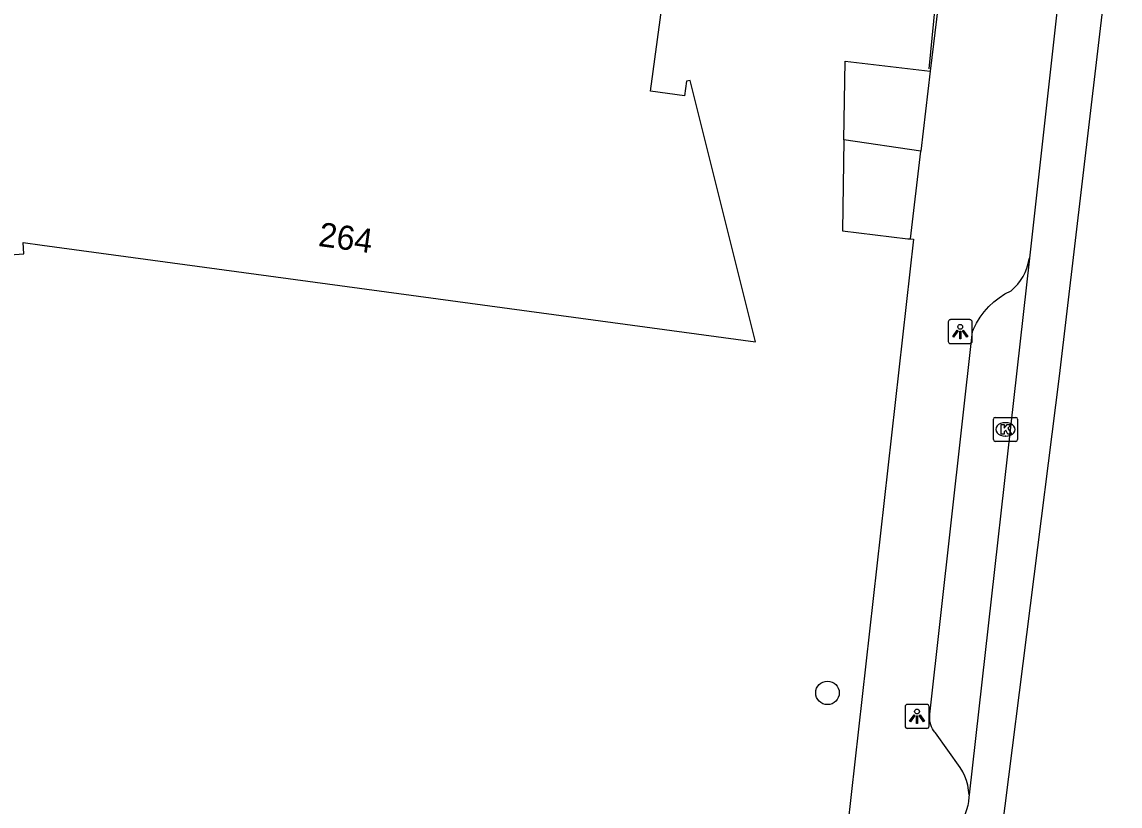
# Model space of a CAD drawing. Extents: x 161696 to 162377, y 380761 to 381673.
# Drawn here: x 162212.6 to 162258.17, y 380793.34 to 380825.9 of the extents above; entities that cross this region are included whole.
import ezdxf

# ---------------------------------------------------------------- set-up
doc = ezdxf.new("R2010")
doc.units = 0
for name, color, linetype in [('IMGEO_Boom', 7, 'Continuous'), ('IMGEO_Hek', 7, 'Continuous'), ('IMGEO_Kolk', 7, 'Continuous'), ('IMGEO_Lichtpunt', 7, 'Continuous'), ('IMGEO_Pand', 7, 'Continuous'), ('IMGEO_Pand_nummerreeks', 7, 'Continuous'), ('IMGEO_Rijbaan_lokaal_gesloten', 7, 'Continuous'), ('IMGEO_Voetpad_open', 7, 'Continuous')]:
    doc.layers.add(name, color=color, linetype=linetype)

msp = doc.modelspace()

# ---------------------------------------------------------------- linework, layer by layer
at = {"layer": 'IMGEO_Boom'}
msp.add_circle((162246.03, 380798.036), 0.489, dxfattribs=at)
at = {"layer": 'IMGEO_Hek'}
msp.add_lwpolyline([(162250.252, 380823.948), (162251.139, 380833.011)], dxfattribs=at)
at = {"layer": 'IMGEO_Kolk'}
for p, q in [((162252.919, 380808.551), (162252.919, 380809.403)), ((162252.994, 380809.477), (162253.846, 380809.477)), ((162253.407, 380809.257), (162253.432, 380809.257)), ((162253.92, 380809.403), (162253.92, 380808.551)), ((162253.43, 380808.697), (162253.405, 380808.697)), ((162253.846, 380808.477), (162252.994, 380808.477))]:
    msp.add_line(p, q, dxfattribs=at)
for points in [[(162252.919, 380808.551), (162252.919, 380809.403)], [(162252.994, 380809.477), (162253.846, 380809.477)], [(162253.24, 380809.177), (162253.363, 380809.177), (162253.363, 380809.026), (162253.493, 380809.177), (162253.657, 380809.177), (162253.511, 380809.026), (162253.664, 380808.777), (162253.512, 380808.777), (162253.427, 380808.941), (162253.363, 380808.874), (162253.363, 380808.777), (162253.24, 380808.777), (162253.24, 380809.177)], [(162253.92, 380809.403), (162253.92, 380808.551)], [(162253.846, 380808.477), (162252.994, 380808.477)]]:
    msp.add_lwpolyline(points, dxfattribs=at)
for centre, start, end in [((162252.996, 380809.401), 91.552, 178.448), ((162252.996, 380809.401), 91.552, 178.448), ((162253.844, 380809.401), 1.552, 88.448), ((162253.844, 380809.401), 1.552, 88.448), ((162252.996, 380808.553), 181.552, 268.448), ((162252.996, 380808.553), 181.552, 268.448), ((162253.844, 380808.553), 271.552, 358.448), ((162253.844, 380808.553), 271.552, 358.448)]:
    msp.add_arc(centre, 0.0765, start, end, dxfattribs=at)
for centre, major_axis, ratio, start_param, end_param in [((162253.406, 380808.977), (-0.387, 0.002), 0.722429, 4.712389, 7.853982), ((162253.431, 380808.977), (-0.39, 0.002), 0.717154, 1.570796, 4.712389)]:
    msp.add_ellipse(centre, major_axis=major_axis, ratio=ratio, start_param=start_param, end_param=end_param, dxfattribs=at)
at = {"layer": 'IMGEO_Lichtpunt'}
for p, q in [((162251.042, 380813.439), (162251.042, 380812.632)), ((162251.042, 380813.439), (162251.042, 380812.632)), ((162251.944, 380813.534), (162251.136, 380813.534)), ((162251.944, 380813.534), (162251.136, 380813.534)), ((162252.038, 380812.632), (162252.038, 380813.439)), ((162252.038, 380812.632), (162252.038, 380813.439)), ((162251.136, 380812.538), (162251.944, 380812.538)), ((162251.136, 380812.538), (162251.944, 380812.538)), ((162249.249, 380797.465), (162249.249, 380796.658)), ((162249.249, 380797.465), (162249.249, 380796.658)), ((162250.151, 380797.56), (162249.343, 380797.56)), ((162250.151, 380797.56), (162249.343, 380797.56)), ((162250.245, 380796.658), (162250.245, 380797.465)), ((162250.245, 380796.658), (162250.245, 380797.465)), ((162249.343, 380796.564), (162250.151, 380796.564)), ((162249.343, 380796.564), (162250.151, 380796.564))]:
    msp.add_line(p, q, dxfattribs=at)
for points in [[(162251.416, 380813.103), (162251.455, 380813.075), (162251.267, 380812.813), (162251.229, 380812.84), (162251.416, 380813.103)], [(162251.518, 380813.055), (162251.565, 380813.055), (162251.565, 380812.733), (162251.518, 380812.733), (162251.518, 380813.055)], [(162251.628, 380813.075), (162251.666, 380813.102), (162251.853, 380812.84), (162251.814, 380812.812), (162251.628, 380813.075)], [(162249.623, 380797.129), (162249.662, 380797.101), (162249.474, 380796.839), (162249.436, 380796.866), (162249.623, 380797.129)], [(162249.725, 380797.081), (162249.772, 380797.081), (162249.772, 380796.759), (162249.725, 380796.759), (162249.725, 380797.081)], [(162249.835, 380797.101), (162249.873, 380797.128), (162250.06, 380796.866), (162250.021, 380796.838), (162249.835, 380797.101)]]:
    msp.add_lwpolyline(points, dxfattribs=at)
for centre in [(162251.541, 380813.237), (162249.748, 380797.263)]:
    msp.add_circle(centre, 0.0994, dxfattribs=at)
for centre, start, end in [((162251.136, 380813.439), 90, 180), ((162251.136, 380813.439), 90, 180), ((162251.944, 380813.439), 0, 90), ((162251.944, 380813.439), 0, 90), ((162251.136, 380812.632), 180, 270), ((162251.136, 380812.632), 180, 270), ((162251.944, 380812.632), 270, 0), ((162251.944, 380812.632), 270, 360), ((162249.343, 380797.465), 90, 180), ((162249.343, 380797.465), 90, 180), ((162250.151, 380797.465), 0, 90), ((162250.151, 380797.465), 0, 90), ((162249.343, 380796.658), 180, 270), ((162249.343, 380796.658), 180, 270), ((162250.151, 380796.658), 270, 0), ((162250.151, 380796.658), 270, 360)]:
    msp.add_arc(centre, 0.0946, start, end, dxfattribs=at)
at = {"layer": 'IMGEO_Pand'}
for points in [[(162211.488, 380816.179), (162212.68, 380816.27), (162212.648, 380816.734), (162213.431, 380816.628), (162243.048, 380812.62), (162240.327, 380823.461), (162240.177, 380823.44), (162240.095, 380822.835), (162238.687, 380823.025), (162240.024, 380832.954)], [(162246.716, 380820.995), (162246.77, 380824.269), (162250.291, 380823.85)], [(162250.291, 380823.85), (162249.899, 380820.526)], [(162246.716, 380820.995), (162246.653, 380817.219), (162249.361, 380816.897), (162249.47, 380816.884)], [(162249.899, 380820.526), (162246.716, 380820.995)], [(162249.47, 380816.884), (162249.899, 380820.526)]]:
    msp.add_lwpolyline(points, dxfattribs=at)
at = {"layer": 'IMGEO_Rijbaan_lokaal_gesloten'}
for points in [[(162251.168, 380787.021), (162253.254, 380792.139), (162255.659, 380811.188), (162258.173, 380832.558)], [(162255.69, 380827.561), (162254.411, 380816.092)], [(162254.411, 380816.092), (162251.906, 380793.797)], [(162251.906, 380793.797), (162251.904, 380793.708), (162251.886, 380793.53), (162251.854, 380793.354), (162251.805, 380793.181), (162251.741, 380793.014), (162251.663, 380792.853), (162251.57, 380792.7), (162249.39, 380789.116)]]:
    msp.add_lwpolyline(points, dxfattribs=at)
at = {"layer": 'IMGEO_Voetpad_open'}
for points in [[(162253.066, 380849.15), (162252.733, 380846.078), (162251.938, 380837.39), (162250.291, 380823.85)], [(162249.47, 380816.884), (162249.602, 380816.878), (162246.56, 380789.741)], [(162251.906, 380793.797), (162251.889, 380793.998), (162251.853, 380794.197), (162251.8, 380794.392), (162251.73, 380794.581), (162251.644, 380794.764), (162251.544, 380794.932), (162250.51, 380796.374), (162250.489, 380796.4), (162250.437, 380796.473), (162250.391, 380796.55), (162250.352, 380796.631), (162250.32, 380796.715), (162250.297, 380796.802), (162250.281, 380796.89), (162250.272, 380796.98), (162250.272, 380797.069), (162250.28, 380797.159), (162252.052, 380813.04), (162252.095, 380813.141), (162252.221, 380813.395), (162252.369, 380813.637), (162252.539, 380813.865), (162252.728, 380814.077), (162252.935, 380814.271), (162253.159, 380814.446), (162253.398, 380814.6), (162253.649, 380814.732), (162253.793, 380814.863), (162253.925, 380815.006), (162254.043, 380815.161), (162254.147, 380815.325), (162254.236, 380815.498), (162254.309, 380815.678), (162254.365, 380815.864), (162254.405, 380816.055), (162254.411, 380816.092)]]:
    msp.add_lwpolyline(points, dxfattribs=at)

# ---------------------------------------------------------------- texts
at = {"layer": 'IMGEO_Pand_nummerreeks'}
msp.add_text('264', height=1, rotation=352.0932, dxfattribs=at).set_placement((162224.869, 380816.598))

doc.saveas('drawing.dxf')
